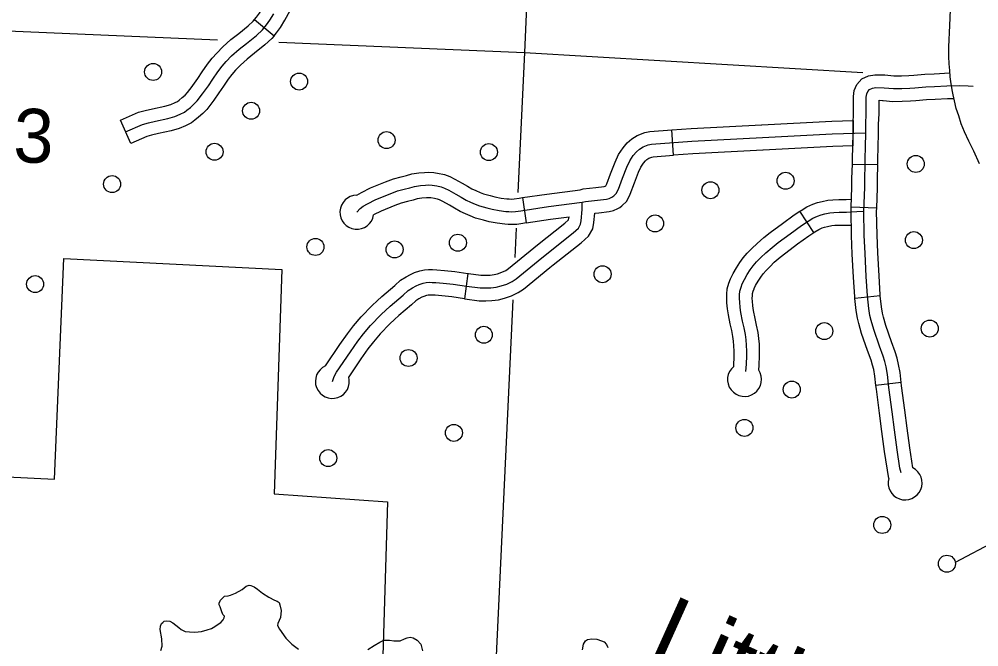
# Model space of a CAD drawing. Extents: x 653372 to 905732, y 627442 to 787275.
# Drawn here: x 671338 to 676986, y 760841 to 764534 of the extents above; entities that cross this region are included whole.
import ezdxf

# ---------------------------------------------------------------- set-up
doc = ezdxf.new("R2010")
doc.units = 0
for name, color, linetype in [('10', 7, 'Continuous'), ('31', 7, 'Continuous'), ('32', 7, 'Continuous'), ('35', 7, 'Continuous'), ('45', 7, 'Continuous'), ('5', 7, 'Continuous'), ('56', 7, 'Continuous'), ('6', 7, 'Continuous')]:
    doc.layers.add(name, color=color, linetype=linetype)

msp = doc.modelspace()

# ---------------------------------------------------------------- linework, layer by layer
at = {"layer": '10'}
msp.add_lwpolyline([(676990.6, 763683.6), (676955.8, 763757.1), (676927.1, 763817.4), (676902, 763870.8), (676881.4, 763918.3), (676867.8, 763964.9), (676853.2, 764009.6), (676842.9, 764053), (676834.9, 764088.4), (676828.5, 764118.7), (676821.3, 764167.4), (676817.6, 764196.1), (676814.6, 764233), (676810.8, 764271.9), (676809.3, 764315.8), (676810.1, 764372.3), (676814.7, 764497.3), (676825.6, 764732.2)], dxfattribs=at)
at = {"layer": '31'}
for p, q in [((672723.1, 764532.8), (672838.1, 764436.5)), ((671994.5, 763802.5), (671933.9, 763939.7)), ((675189.2, 763733.4), (675178.4, 763883.1)), ((675178.4, 763883.1), (675178.4, 763883.1)), ((676392, 763679.1), (676242, 763677.4)), ((674300.2, 763484.2), (674322.4, 763335.9)), ((673979.2, 763038.2), (673958.6, 762889.6))]:
    msp.add_line(p, q, dxfattribs=at)
for points in [[(672723.1, 764532.8), (672735, 764546.9), (672751.8, 764569.6), (672771.6, 764602.5), (672800.3, 764656.6), (672854, 764756.5), (672918.2, 764882.3), (672968.1, 764980.4)], [(672838.1, 764436.5), (672852.9, 764454.1), (672876.5, 764486.1), (672902.2, 764528.5), (672932.7, 764586.1), (672986.8, 764686.9), (673051.8, 764814.1), (673101.8, 764912.3)], [(671964.2, 763871.1), (672064.6, 763915.4), (672098.7, 763923.9), (672140.4, 763934.8), (672213.4, 763949.7), (672254.7, 763962.4), (672285.7, 763975), (672310.9, 763987.3), (672325.4, 763999), (672346.1, 764015.1), (672366.5, 764033.4), (672386, 764053.1), (672417.4, 764094.9), (672451.3, 764143.2), (672477.7, 764182.1), (672506.9, 764224.9), (672531.7, 764257), (672556, 764284.7), (672587.6, 764318.4), (672632.5, 764357.2), (672676.8, 764392.3), (672735.4, 764439.2), (672769.7, 764471.5), (672794, 764500.5), (672814.1, 764527.9), (672836.9, 764565.5)], [(672360.9, 764145), (672389.6, 764185.8), (672415.7, 764224.3), (672446.2, 764269), (672473.8, 764304.7), (672500.4, 764335.1), (672535.6, 764372.6), (672584.6, 764414.9), (672630, 764451), (672686.2, 764495.9), (672715, 764523.1), (672723.1, 764532.8)], [(672838.1, 764436.5), (672824.3, 764420), (672784.6, 764382.6), (672723.5, 764333.7), (672680.3, 764299.4), (672639.6, 764264.2), (672611.6, 764234.3), (672589.7, 764209.3), (672567.6, 764180.8), (672539.7, 764139.9), (672513, 764100.6), (672483.7, 764058.8)], [(676242, 763677.4), (676241.5, 763714.8), (676243.6, 763784.2), (676246.1, 763866.5), (676245.7, 763918.2), (676248.6, 763981.8), (676248.3, 764080.3), (676252.8, 764114.9), (676268.1, 764150.1), (676298.1, 764183.5), (676336.7, 764200.3), (676373.3, 764207.8), (676422.5, 764206.3)], [(676422.5, 764206.3), (676432.8, 764206), (676486.1, 764200.7), (676530.4, 764201.1), (676574.7, 764203.4), (676604.1, 764205.3), (676668.6, 764211.1), (676722.2, 764213.5), (676814.8, 764218.1)], [(671933.9, 763939.7), (672040.3, 763986.7), (672080.2, 763996.5), (672123.4, 764007.8), (672194.8, 764022.4), (672229.6, 764033.1), (672255.1, 764043.5), (672270.3, 764051), (672278.9, 764057.9), (672298.1, 764072.7), (672314.7, 764087.7), (672329.1, 764102.2), (672356.7, 764139), (672360.9, 764145)], [(676317, 763678.2), (676316.6, 763714.1), (676318.6, 763782), (676321.1, 763865.7), (676320.7, 763916.8), (676323.6, 763980.2), (676323.3, 764075.5), (676325.8, 764094.7), (676332, 764109), (676342.9, 764121.2), (676359.5, 764128.4), (676379.9, 764132.6), (676428, 764131.1), (676482.7, 764125.6), (676532.7, 764126.1), (676579, 764128.5), (676609.9, 764130.5), (676673.6, 764136.3), (676725.7, 764138.6), (676798, 764142.2), (676871.2, 764143.8), (676923.2, 764143.2), (676951.6, 764140.8)], [(676418, 764056.4), (676423.1, 764056.3), (676479.2, 764050.6), (676535.1, 764051.1), (676583.4, 764053.7), (676615.7, 764055.7), (676678.7, 764061.4), (676729.2, 764063.7), (676800.7, 764067.2), (676839.3, 764068.1)], [(672483.7, 764058.8), (672478.1, 764050.9), (672442.9, 764003.9), (672418.2, 763979.1), (672394.2, 763957.4), (672371.9, 763940.2), (672351.5, 763923.7), (672316.4, 763906.5), (672279.9, 763891.7), (672232, 763876.9), (672157.4, 763861.7), (672117.2, 763851.2), (672089, 763844.2), (671994.5, 763802.5)], [(676392, 763679.1), (676391.6, 763713.4), (676393.6, 763779.7), (676396.1, 763864.9), (676395.7, 763915.3), (676398.6, 763978.7), (676398.3, 764057), (676418, 764056.4)], [(675178.4, 763883.1), (675292.9, 763891.3), (675707.1, 763912.9)], [(675707, 763912.9), (675708.1, 763913), (676120.5, 763934.7), (676246.6, 763938.5), (676243.8, 763788.3)], [(673325.2, 763398.4), (673345.3, 763419.7), (673361.5, 763433.2), (673388.7, 763448.8), (673436.3, 763473.5), (673520.6, 763507.4), (673563.6, 763523.8), (673604.7, 763534.1), (673637.1, 763542.2), (673664.7, 763549.9), (673699.5, 763555), (673729.4, 763557.7), (673746.1, 763559), (673769.5, 763557.1), (673795.2, 763553.3), (673820.6, 763547.7), (673841.6, 763540.4), (673866.2, 763527.5), (673907.7, 763504.9), (673938.5, 763487), (673967.8, 763469.1), (673994.8, 763457.3), (674021.8, 763445.6), (674046.4, 763435.7), (674089.8, 763424.1), (674121.2, 763415.8), (674163.5, 763407.9), (674202.2, 763402.4), (674218.8, 763401.9), (674234, 763400.9), (674259.5, 763401.9), (674291.3, 763407.1), (674453.7, 763431.4), (674652.1, 763457), (674671, 763461.3), (674741.2, 763470.1), (674795.5, 763475.8), (674810.8, 763480.2), (674825.6, 763486.5), (674837.4, 763494), (674851.8, 763508.8), (674865.4, 763535.1), (674888.5, 763598.3), (674913.6, 763663.8), (674931.1, 763701), (674952.1, 763732), (674970.4, 763754.5), (674987.9, 763769.2), (675009.6, 763783.2), (675040.4, 763795.6), (675059.9, 763799.3), (675297.5, 763816.5), (675712, 763838.1), (676123.6, 763859.8), (676321.1, 763865.7)], [(674789.7, 763552.5), (674790.3, 763553.1), (674796.6, 763565.3), (674818.3, 763624.6), (674844.6, 763693.2), (674865.8, 763738.2), (674891.8, 763776.7), (674916.7, 763807.4), (674943.3, 763829.7), (674974.9, 763850), (675019.2, 763867.9), (675050.3, 763873.8), (675178.4, 763883.1)], [(676243.8, 763788.3), (676126.7, 763784.8), (675716, 763763.2), (675714.9, 763763.1)], [(674872.2, 763427.2), (674885.1, 763435.5), (674913.3, 763464.4), (674934.2, 763504.9), (674958.8, 763572), (674982.6, 763634.4), (674996.5, 763663.7), (675012.4, 763687.2), (675024.2, 763701.7), (675032.5, 763708.7), (675044.2, 763716.3), (675061.6, 763723.3), (675069.6, 763724.8), (675189.2, 763733.4)], [(675714.9, 763763.1), (675302.2, 763741.6), (675189.2, 763733.4)], [(673324.5, 763498.4), (673352.8, 763514.6), (673404.9, 763541.7), (673493.3, 763577.3), (673541.1, 763595.4), (673586.4, 763606.8), (673617.9, 763614.8), (673649.2, 763623.5), (673690.7, 763629.5), (673723, 763632.5), (673746.3, 763634.3), (673778.1, 763631.7), (673808.8, 763627.1), (673830.9, 763622.2)], [(673830.9, 763622.2), (673841.1, 763620), (673871.6, 763609.4), (673901.5, 763593.6), (673944.5, 763570.3), (673977, 763551.4), (674002.5, 763535.8), (674024.7, 763526.1), (674050.7, 763514.8), (674070.1, 763507), (674109, 763496.5), (674137.7, 763489), (674175.6, 763481.9), (674208.6, 763477.3), (674222.6, 763476.9), (674235.1, 763476), (674252, 763476.7), (674279.8, 763481.2), (674300.2, 763484.2)], [(674300.2, 763484.2), (674443.4, 763505.7), (674639, 763531), (674658.1, 763535.3), (674732.6, 763544.6), (674781.1, 763549.7), (674785.8, 763551), (674790.5, 763553), (674791.2, 763553.5)], [(673181.1, 762402.9), (673192.3, 762431), (673206.1, 762457.8), (673287.3, 762577.9), (673330.4, 762639.1), (673364.6, 762682.6), (673406.3, 762732.2), (673467.5, 762796), (673521.5, 762846.7), (673597.5, 762911.2), (673627.5, 762937.3), (673652.8, 762953), (673674.4, 762965.1), (673692.6, 762973), (673715.1, 762980.8), (673734.2, 762984.4), (673750.4, 762986.1), (673768.9, 762985.5), (673790.6, 762984.9), (673832.8, 762980.9), (673893, 762974.4), (673971.4, 762963.5), (674050.2, 762952.7), (674082.5, 762952.8), (674114.3, 762954), (674146.1, 762957.2), (674173.9, 762964.4), (674207.6, 762975.5), (674238.5, 762991), (674262.2, 763006.2), (674413.2, 763130.9), (674597.6, 763276.9), (674630.2, 763305.6), (674642.5, 763327.4), (674646.3, 763348.5), (674651.5, 763415.1), (674652.1, 763457)], [(673798.4, 763475.8), (673781.6, 763479.5), (673760.9, 763482.6), (673746, 763483.8), (673735.8, 763483), (673708.3, 763480.5), (673680.2, 763476.4), (673656.3, 763469.7), (673622.9, 763461.4), (673586.2, 763452.1), (673547.9, 763437.6), (673467.7, 763405.3), (673423.9, 763382.5)], [(674322.4, 763335.9), (674302.8, 763333), (674267.1, 763327.2), (674232.9, 763325.8), (674215.1, 763327), (674195.9, 763327.6), (674151.4, 763333.8), (674104.7, 763342.6), (674070.6, 763351.6), (674022.7, 763364.4), (673992.8, 763376.4), (673964.8, 763388.6), (673933, 763402.4), (673900, 763422.6), (673871, 763439.6), (673830.8, 763461.3), (673811.7, 763471.4), (673800.1, 763475.4), (673798.4, 763475.8)], [(674481, 763088.9), (674645.6, 763219.3), (674689.3, 763257.7), (674714.1, 763301.7), (674720.8, 763338.9), (674725, 763392.5)], [(674725, 763392.5), (674749.8, 763395.6), (674809.9, 763401.9), (674835.9, 763409.4), (674860.7, 763419.9), (674872.2, 763427.2)], [(674322.4, 763335.9), (674464.1, 763357.1), (674574.2, 763371.3)], [(674387.9, 763206.6), (674549.5, 763334.5), (674571, 763353.4), (674574.2, 763371.3)], [(673979.2, 763038.2), (673981.6, 763037.8), (674055.2, 763027.7), (674081, 763027.8), (674109.1, 763028.8), (674132.9, 763031.3), (674152.8, 763036.4), (674178.8, 763045), (674201.3, 763056.3), (674218, 763066.9), (674366, 763189.2), (674387.9, 763206.6)], [(673444.7, 762877.5), (673471.5, 762902.7), (673548.6, 762968.1), (673582.8, 762997.9), (673614.8, 763017.6), (673641, 763032.3), (673665.3, 763042.9), (673695.6, 763053.4), (673723.4, 763058.7), (673747.7, 763061.2), (673771.2, 763060.5), (673795.2, 763059.8), (673840.4, 763055.6), (673902.2, 763048.8), (673979.2, 763038.2)], [(673958.6, 762889.6), (673961.2, 762889.2), (674045.1, 762877.7), (674083.9, 762877.8), (674119.5, 762879.1), (674159.4, 762883.2), (674195, 762892.3), (674236.4, 762906.1), (674275.6, 762925.7), (674306.4, 762945.5), (674460.3, 763072.6), (674481, 763088.9)], [(673140.1, 762494.1), (673225.6, 762620.5), (673270.3, 762683.9), (673306.4, 762729.9), (673350.5, 762782.3), (673414.7, 762849.3), (673444.7, 762877.5)], [(673958.6, 762889.6), (673883.8, 762899.9), (673825.3, 762906.3), (673786, 762910), (673766.7, 762910.6), (673753.1, 762911), (673745.1, 762910.2), (673734.5, 762908.1), (673719.9, 762903.1), (673707.7, 762897.8), (673690.9, 762888.3), (673672.1, 762876.8), (673646.5, 762854.3), (673571.4, 762790.8), (673547.5, 762768.2)], [(673547.5, 762768.2), (673520.3, 762742.7), (673462.1, 762682), (673422.8, 762635.3), (673390.6, 762594.3), (673349, 762535.3), (673277.5, 762429.6)]]:
    msp.add_lwpolyline(points, dxfattribs=at)
for centre, start, end in [((673325.2, 763398.4), 90.4298, 350.892), ((673181.1, 762402.9), 114.2472, 15.4628)]:
    msp.add_arc(centre, 100, start, end, dxfattribs=at)
at = {"layer": '32'}
for p, q in [((676384.9, 763422.9), (676235, 763428.5)), ((676405.3, 762906.5), (676256.2, 762890)), ((676529.2, 762396.2), (676380.3, 762378.4))]:
    msp.add_line(p, q, dxfattribs=at)
for points in [[(676235, 763428.5), (676239.3, 763544.6), (676239.3, 763596.9), (676242, 763680.7)], [(676529.6, 761864.9), (676521.8, 761893.1), (676504.8, 762000.5), (676489.1, 762117.5), (676475.9, 762224.8), (676457.1, 762367.3), (676447.9, 762444.6), (676440.5, 762488), (676432.8, 762520), (676422.2, 762552.1), (676401.8, 762610.5), (676367.2, 762708.8), (676351.5, 762762.3), (676344.7, 762790.4), (676338.2, 762831.1), (676329.9, 762906.4), (676323.6, 763020.3), (676316.1, 763155.3), (676311.7, 763263.4), (676309.2, 763405.1), (676314.3, 763543.3), (676314.3, 763595.7), (676317, 763678.2)], [(676384.9, 763422.9), (676389.3, 763541.9), (676389.3, 763594.5), (676391.9, 763675.8)], [(676256.2, 762890), (676255.1, 762900.3), (676248.8, 763016.2), (676241.2, 763151.7), (676236.7, 763261.2), (676234.2, 763405.8), (676235, 763428.5)], [(676405.3, 762906.5), (676404.6, 762912.6), (676398.5, 763024.4), (676391.1, 763159), (676386.7, 763265.6), (676384.2, 763404.3), (676384.9, 763422.9)], [(676380.3, 762378.4), (676373.6, 762433.9), (676367, 762473), (676360.6, 762499.5), (676351.2, 762528), (676331.1, 762585.7), (676295.8, 762685.8), (676279.1, 762742.8), (676271.1, 762775.6), (676263.8, 762821), (676256.2, 762890)], [(676529.2, 762396.2), (676522.1, 762455.4), (676514, 762503.1), (676505, 762540.6), (676493.3, 762576.2), (676472.6, 762635.3), (676438.6, 762731.9), (676424, 762781.8), (676418.2, 762805.2), (676412.5, 762841.1), (676405.3, 762906.5)], [(676455.5, 761832.5), (676430.6, 761989.6), (676414.7, 762107.9), (676401.5, 762215.3), (676382.7, 762357.9), (676380.3, 762378.4)], [(676597.5, 761894.5), (676579, 762011.4), (676563.5, 762127.1), (676550.3, 762234.3), (676531.5, 762376.7), (676529.2, 762396.2)]]:
    msp.add_lwpolyline(points, dxfattribs=at)
msp.add_arc((676551.8, 761805.6), 100, 164.3869, 62.7769, dxfattribs=at)
at = {"layer": '35'}
for points in [[(672172, 760818.6), (672179.3, 760844.4), (672176.9, 760888.1), (672167.4, 760943.1), (672168.9, 760962.6), (672175, 760978.2), (672183.5, 760985.3), (672191.2, 760992.5), (672206.1, 760994.9), (672224.6, 760991.5), (672242.8, 760981.7), (672278.2, 760954.6), (672290.8, 760943.1), (672314.6, 760932.2), (672340.5, 760929.6), (672372, 760927.7), (672410.2, 760932.1), (672443.9, 760940.4), (672469.2, 760948.9), (672489.9, 760960.4), (672508.9, 760974.6), (672525, 760983.6), (672538.4, 760999.9), (672544.4, 761011.8), (672545.6, 761021.1), (672536.6, 761031.6), (672528, 761053.2), (672520.3, 761076.6), (672515.1, 761087.9), (672515.4, 761099), (672522.5, 761116.4), (672535.8, 761129), (672547.3, 761138.9), (672568.7, 761142), (672581.8, 761145.3), (672611.8, 761156.5), (672650.5, 761179.4), (672673.3, 761197.3), (672692.1, 761203.2), (672702.2, 761201.1), (672720.6, 761194), (672740.6, 761180.4), (672770.5, 761157.3), (672807.3, 761132.5), (672840.2, 761114.8), (672855.8, 761109.7), (672867.7, 761101.9), (672871.9, 761088.8), (672880.2, 761055.1), (672875.2, 761014.4), (672861.2, 760978.6), (672858.1, 760967.6), (672869.5, 760945.9), (672906.8, 760892.8), (672941.9, 760856.5), (672981.9, 760826.5)], [(673390.5, 760826.3), (673427.4, 760849.3), (673460.4, 760867.8), (673484, 760880.1), (673516.5, 760881), (673542.4, 760877.4), (673543.3, 760877.4)], [(673543.3, 760877.4), (673580.4, 760876.3), (673604.9, 760888.6), (673621.8, 760894.5), (673638.6, 760898.7), (673657, 760893.5), (673679.8, 760880.7), (673702.3, 760857.8), (673712.2, 760817.6)], [(674653.4, 760823.1), (674659.1, 760857.3), (674670.7, 760875.5), (674683.1, 760884.4), (674708.2, 760887.4), (674736.9, 760885.6), (674765.4, 760876.4), (674780.1, 760870.3), (674794.4, 760854.1), (674802.3, 760837.2)]]:
    msp.add_lwpolyline(points, dxfattribs=at)
at = {"layer": '45'}
msp.add_line((676014.7, 763278.8), (675933, 763404.6), dxfattribs=at)
for points in [[(675933, 763404.6), (675940.3, 763409.4), (675973, 763429.8), (676007.9, 763445.6), (676037.2, 763455.5), (676063.6, 763461.7), (676097.2, 763468.5), (676127.5, 763471.7), (676162.6, 763473.4), (676204.8, 763473.1), (676236.7, 763475.1)], [(675528.6, 763014.8), (675539.7, 763038), (675559.2, 763070.6), (675578.9, 763101.7), (675599.4, 763129.2), (675622.7, 763157.1), (675650.5, 763185.3), (675680.7, 763215.4), (675721.4, 763249.6), (675758.7, 763279.4), (675830.4, 763332.6), (675899.8, 763383.1), (675933, 763404.6)], [(675613.7, 762461.2), (675618.8, 762505.3), (675620.8, 762553.9), (675620.6, 762581.6), (675619.3, 762617.2), (675616.9, 762647.6), (675612.5, 762679.1), (675605, 762717.3), (675595.6, 762757.6), (675586, 762807.5), (675581.7, 762838.4), (675578.3, 762869.8), (675577.5, 762891.5), (675578.1, 762913.2), (675579.7, 762934.3), (675586.7, 762957.7), (675593.5, 762976.8), (675605.8, 763002.4), (675623.1, 763031.3), (675640.8, 763059.2), (675658.3, 763082.7), (675678.3, 763106.7), (675703.6, 763132.4), (675731.4, 763160), (675768.9, 763191.6), (675804.4, 763219.9), (675874.9, 763272.2), (675942.3, 763321.2), (675980.6, 763346.1), (676008.5, 763363.5), (676035.4, 763375.7), (676057.7, 763383.3), (676079.6, 763388.4), (676108.6, 763394.3), (676133.3, 763396.9), (676164.1, 763398.4), (676206.9, 763398), (676268.7, 763402), (676309.2, 763405.1)], [(675663.8, 762949.8), (675672, 762966.9), (675687, 762992), (675702.6, 763016.6), (675717.2, 763036.3), (675733.9, 763056.3), (675756.8, 763079.5), (675782.1, 763104.6), (675816.5, 763133.6), (675850.2, 763160.5), (675919.3, 763211.8), (675984.8, 763259.4), (676014.7, 763278.8)], [(676014.7, 763278.8), (676020.9, 763282.8), (676044.1, 763297.3), (676062.9, 763305.9), (676078.3, 763311), (676095.6, 763315.1), (676120.1, 763320), (676139, 763322.1), (676165.6, 763323.3), (676235.6, 763322.8)], [(675543.2, 762491.4), (675545.8, 762555.2), (675545.7, 762580), (675544.4, 762612.8), (675542.3, 762639.5), (675538.5, 762666.7), (675531.6, 762701.6), (675522.2, 762742), (675512, 762795.2), (675507.2, 762829.2), (675503.4, 762864.4), (675502.4, 762891.3), (675503.2, 762917.1), (675505.5, 762948), (675515.4, 762981.1), (675524.2, 763005.8), (675528.6, 763014.8)], [(675690.2, 762470), (675693.7, 762499.4), (675695.8, 762552.6), (675695.6, 762583.1), (675694.2, 762621.7), (675691.4, 762655.8), (675686.5, 762691.4), (675678.3, 762733.1), (675669, 762773.2), (675660, 762819.8), (675656.1, 762847.7), (675653.1, 762875.2), (675652.5, 762891.8), (675653, 762909.2), (675653.9, 762920.7), (675658, 762934.4), (675662.8, 762947.8), (675663.8, 762949.8)]]:
    msp.add_lwpolyline(points, dxfattribs=at)
msp.add_arc((675607, 762414.4), 100, 129.6603, 33.7347, dxfattribs=at)
at = {"layer": '5'}
for points in [[(674378.7, 765873.8), (674312.1, 764337.4)], [(670809.8, 764485.5), (672505.8, 764413.8)], [(672865.3, 764398.6), (674312.1, 764337.4)], [(674312.1, 764337.4), (674273.4, 763514.6)], [(674312.1, 764337.4), (676304.1, 764221.2)], [(674263.5, 763305.4), (674255.4, 763132.1)], [(674243.7, 762883.7), (674078.1, 759363.4)]]:
    msp.add_lwpolyline(points, dxfattribs=at)
at = {"layer": '56'}
msp.add_lwpolyline([(676848.4, 761338.5), (677085.8, 761465.4), (677330.3, 761355)], dxfattribs=at)
for centre in [(672126.3, 764223.8), (672985.5, 764167.7), (672702.9, 763995.4), (673500.3, 763822.6), (672488, 763754), (674102.5, 763752.4), (676614.7, 763682.4), (671884.7, 763564.3), (675848.5, 763583.8), (675406.3, 763528.2), (675080.2, 763332.2), (676603.7, 763234.2), (673081.4, 763194.1), (673547.4, 763179.3), (673920, 763219.2), (674771.1, 763033.5), (671432, 762975.2), (676696.9, 762713.7), (674072.6, 762677.2), (676076.4, 762699.1), (673629.3, 762540.7), (675884.8, 762355.1), (673896.4, 762099.9), (675606.1, 762129.3), (673156.6, 761952), (676417.5, 761558.1), (676798, 761330.3)]:
    msp.add_circle(centre, 50, dxfattribs=at)
at = {"layer": '6'}
msp.add_lwpolyline([(670351.9, 761886.1), (671546.6, 761827.2), (671601, 763125.3), (672884.7, 763061.8), (672838.5, 761741.2), (673505.9, 761695.3), (673442.9, 759621)], dxfattribs=at)

# ---------------------------------------------------------------- texts
at = {"layer": '35'}
msp.add_text('Little', height=422.4, rotation=335.7463, dxfattribs=at).set_placement((675014.4, 760766.3))
at = {"layer": '56'}
msp.add_text('3', height=316.8, rotation=358.28, dxfattribs=at).set_placement((671300.8, 763693.4))

doc.saveas('drawing.dxf')
